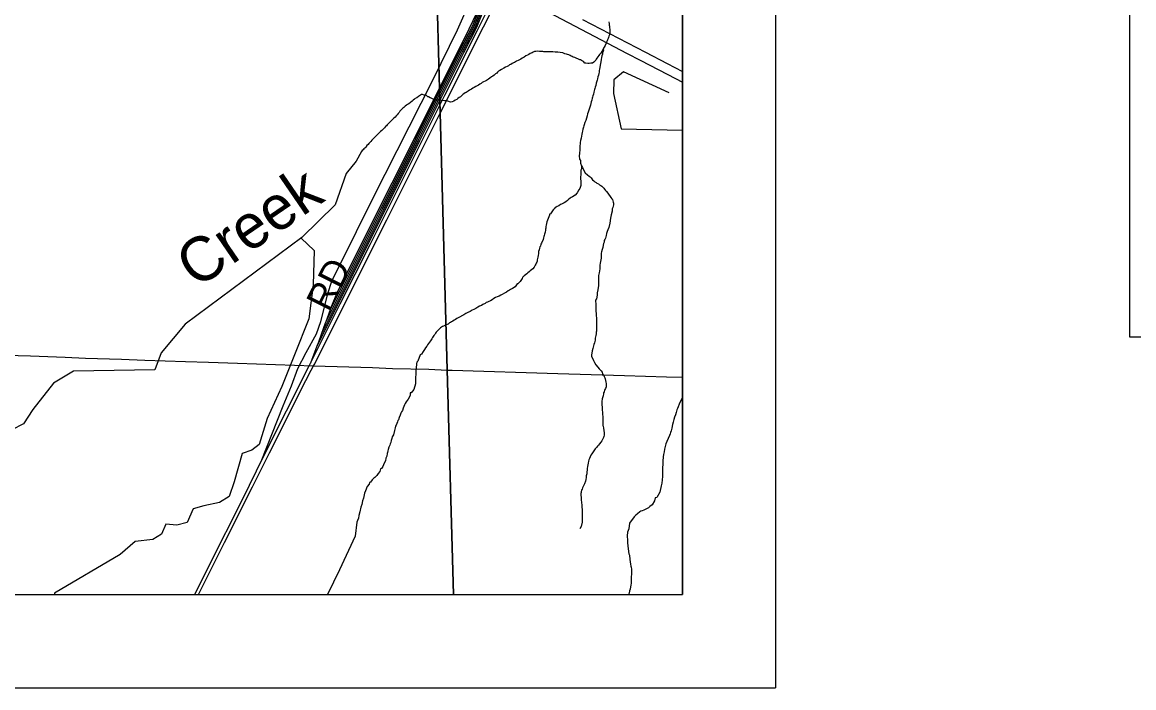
# Model space of a CAD drawing. Extents: x 0 to 34, y 0 to 22.
# Drawn here: x 8.192 to 9.384, y 14 to 14.713 of the extents above; entities that cross this region are included whole.
import ezdxf

# ---------------------------------------------------------------- set-up
doc = ezdxf.new("R2010")
doc.units = 0
for name, color, linetype in [('GM_X_Corporation', 7, 'Continuous'), ('GM_X_County_Road', 7, 'Continuous'), ('GM_X_Minor_Lake', 7, 'Continuous'), ('GM_X_Minor_River', 7, 'Continuous'), ('GM_X_Minor_River_Text', 7, 'Continuous'), ('GM_X_Rail_Line', 7, 'Continuous'), ('GM_X_State_Route', 7, 'Continuous'), ('GM_X_Township_Road', 7, 'Continuous'), ('GM_X_Township_Road_Text', 7, 'Continuous'), ('SH_Data', 7, 'Continuous'), ('SH_Text', 7, 'Continuous')]:
    doc.layers.add(name, color=color, linetype=linetype)

msp = doc.modelspace()

# ---------------------------------------------------------------- linework, layer by layer
at = {"layer": 'GM_X_Corporation'}
for points in [[(6.0569, 14.1), (8.9, 14.1), (8.9, 16.1098)], [(6.0569, 14.1), (8.6547, 14.1), (8.6478, 14.3407), (8.6402, 14.616), (8.6355, 14.7871)]]:
    msp.add_lwpolyline(points, dxfattribs=at)
msp.add_lwpolyline([(8.6547, 14.1), (8.9, 14.1), (8.9, 15.5863), (8.7413, 15.4116), (8.7436, 15.3274), (8.729, 15.3285), (8.729, 15.1734), (8.6216, 15.1758), (8.6351, 14.7989), (8.6355, 14.7871), (8.6402, 14.616), (8.6478, 14.3407)], close=True, dxfattribs=at)
at = {"layer": 'GM_X_County_Road'}
for points in [[(8.0028, 14.3618), (8.0502, 14.3603), (8.1046, 14.3586), (8.1606, 14.3568), (8.201, 14.3555), (8.2382, 14.3542), (8.26, 14.3533), (8.2988, 14.3521), (8.3237, 14.3511), (8.3672, 14.3496), (8.392, 14.3487), (8.4231, 14.3477), (8.5046, 14.345)], [(8.5046, 14.345), (8.5676, 14.343), (8.5893, 14.3422), (8.6282, 14.3412), (8.6479, 14.3404)], [(8.6479, 14.3404), (8.6531, 14.3402), (8.7665, 14.3368), (8.838, 14.3345), (8.883, 14.3332), (8.9, 14.3326)]]:
    msp.add_lwpolyline(points, dxfattribs=at)
at = {"layer": 'GM_X_Minor_Lake'}
for points in [[(8.8858, 14.6373), (8.8367, 14.6598), (8.8264, 14.6513), (8.826, 14.6366)], [(8.826, 14.6366), (8.8342, 14.5987), (8.9, 14.5974)]]:
    msp.add_lwpolyline(points, dxfattribs=at)
at = {"layer": 'GM_X_Minor_River'}
for points in [[(8.8212, 14.7135), (8.8214, 14.7114), (8.8216, 14.7099), (8.8217, 14.7089), (8.8219, 14.7072), (8.8221, 14.7057), (8.8221, 14.7044), (8.8221, 14.7029), (8.8221, 14.7006), (8.8217, 14.6994), (8.8213, 14.6981), (8.8207, 14.6966), (8.8203, 14.6956), (8.8198, 14.6943), (8.8194, 14.6932), (8.8188, 14.6918), (8.8182, 14.6905), (8.8171, 14.688), (8.8163, 14.6865), (8.8155, 14.6852), (8.8148, 14.6835), (8.8138, 14.6818), (8.8125, 14.6799), (8.8113, 14.6784), (8.8104, 14.6774), (8.8092, 14.6761), (8.8082, 14.6746), (8.8077, 14.6734), (8.8071, 14.6723), (8.8061, 14.6713), (8.805, 14.6702), (8.8035, 14.6691), (8.8017, 14.6691), (8.8, 14.6689), (8.7987, 14.6689), (8.7964, 14.6691), (8.7953, 14.6693)], [(8.8151, 14.6842), (8.8155, 14.6833), (8.8151, 14.682), (8.8144, 14.6804), (8.8142, 14.6789), (8.8136, 14.677), (8.8132, 14.6751), (8.8128, 14.6732), (8.8126, 14.6707), (8.8122, 14.6688), (8.8112, 14.6629), (8.8108, 14.6612), (8.8106, 14.6597), (8.8103, 14.6582), (8.8099, 14.6563), (8.8093, 14.6544), (8.8089, 14.6525), (8.8085, 14.651), (8.8077, 14.6479), (8.8072, 14.6453), (8.8066, 14.6434), (8.8062, 14.6422), (8.8058, 14.6411), (8.8054, 14.6394), (8.805, 14.638), (8.8046, 14.6361), (8.8041, 14.6342), (8.8037, 14.6329), (8.8033, 14.6318), (8.8029, 14.6297), (8.8023, 14.6278), (8.8017, 14.6261), (8.8013, 14.6242), (8.8006, 14.6219), (8.7998, 14.619), (8.799, 14.6166), (8.7984, 14.6149), (8.7979, 14.6128), (8.7971, 14.6103), (8.7963, 14.6078), (8.7955, 14.6055), (8.7948, 14.6031), (8.7942, 14.6021), (8.794, 14.6006), (8.7934, 14.5985), (8.7928, 14.5964), (8.7924, 14.5949), (8.7922, 14.5932), (8.7917, 14.5909), (8.7913, 14.5888), (8.7909, 14.5865), (8.7905, 14.5843), (8.7903, 14.5824), (8.7901, 14.581), (8.7901, 14.5793), (8.7899, 14.5782), (8.7899, 14.5768), (8.7899, 14.5753), (8.7897, 14.574), (8.7897, 14.5725), (8.7895, 14.57), (8.7898, 14.5664), (8.7906, 14.5648), (8.7906, 14.5622), (8.7919, 14.5593), (8.793, 14.5574), (8.7934, 14.5565), (8.7959, 14.5517), (8.7983, 14.5494), (8.8002, 14.548), (8.8012, 14.5473), (8.8021, 14.5463), (8.8029, 14.5454), (8.8038, 14.5442), (8.805, 14.5431), (8.8061, 14.5421), (8.8074, 14.5413), (8.8084, 14.5406), (8.8099, 14.5398), (8.8112, 14.5388), (8.8124, 14.5383), (8.8137, 14.5373), (8.8146, 14.5365), (8.8156, 14.5354), (8.8165, 14.5343), (8.8177, 14.5329), (8.8186, 14.5318), (8.8201, 14.53), (8.8233, 14.5253), (8.8245, 14.5239), (8.825, 14.523), (8.8254, 14.5218), (8.8258, 14.5203), (8.8262, 14.5192), (8.8262, 14.5173), (8.8254, 14.5144), (8.8248, 14.5131), (8.8246, 14.5108), (8.8238, 14.5068), (8.8229, 14.503), (8.8221, 14.4977)], [(8.7953, 14.6693), (8.7938, 14.671), (8.792, 14.672), (8.7909, 14.6726), (8.79, 14.6728), (8.7879, 14.6737), (8.7869, 14.6743), (8.7846, 14.6753), (8.7829, 14.6758), (8.7818, 14.6764), (8.7806, 14.6768), (8.7797, 14.6774), (8.7782, 14.678), (8.7768, 14.6784), (8.7757, 14.6787), (8.7738, 14.6793), (8.7719, 14.6801), (8.769, 14.6805), (8.7666, 14.6809), (8.7637, 14.6811), (8.7611, 14.6813), (8.759, 14.6813), (8.7571, 14.6813), (8.7542, 14.6813), (8.7532, 14.6813), (8.7513, 14.6815), (8.7502, 14.6817), (8.7492, 14.6817), (8.7481, 14.6817), (8.7468, 14.6818), (8.7449, 14.682), (8.743, 14.6818), (8.7414, 14.6816), (8.7401, 14.681), (8.7388, 14.6803), (8.7369, 14.6795), (8.7353, 14.6786), (8.7338, 14.6778), (8.7323, 14.6769), (8.7302, 14.6756), (8.7283, 14.6744), (8.7267, 14.6735), (8.7252, 14.6727), (8.7239, 14.6722), (8.7222, 14.6712), (8.721, 14.6707), (8.7199, 14.6699), (8.7189, 14.6695), (8.7174, 14.6688), (8.7159, 14.6678), (8.7147, 14.6673), (8.7136, 14.6665), (8.712, 14.6658), (8.7103, 14.665), (8.7086, 14.6637), (8.7061, 14.6624), (8.7044, 14.6612), (8.7029, 14.6605), (8.7019, 14.6595), (8.701, 14.6586), (8.6998, 14.6576), (8.6983, 14.6565), (8.6968, 14.6554), (8.6954, 14.6544), (8.6937, 14.6531), (8.692, 14.6522), (8.6899, 14.6508), (8.6855, 14.6484), (8.6842, 14.6474), (8.6828, 14.6467), (8.6813, 14.6457), (8.68, 14.645), (8.6784, 14.6441), (8.6769, 14.6431), (8.6754, 14.6424), (8.6738, 14.6414), (8.6725, 14.6408), (8.6716, 14.6401), (8.6704, 14.6393), (8.6691, 14.6386), (8.6681, 14.6378), (8.6672, 14.6373), (8.6658, 14.6363), (8.6647, 14.6356), (8.6635, 14.6344), (8.6622, 14.6333), (8.6607, 14.6323), (8.6593, 14.6314), (8.658, 14.6303), (8.6565, 14.6295), (8.6549, 14.6286), (8.653, 14.6278), (8.6515, 14.6274), (8.6486, 14.6284), (8.6466, 14.6288), (8.6448, 14.629), (8.6433, 14.6292), (8.6414, 14.6292), (8.6401, 14.6294), (8.6389, 14.6294), (8.6374, 14.6294)], [(8.6374, 14.6294), (8.6363, 14.6296), (8.6349, 14.6298), (8.6336, 14.6304), (8.6327, 14.6306), (8.6308, 14.6316), (8.6294, 14.6319), (8.6279, 14.6331), (8.627, 14.6333), (8.6256, 14.6344), (8.6241, 14.6348), (8.6232, 14.635), (8.6213, 14.6356), (8.6201, 14.6358), (8.6192, 14.635), (8.6171, 14.6335), (8.6152, 14.6322), (8.6136, 14.6313), (8.6127, 14.6305), (8.6115, 14.6296), (8.6102, 14.6284), (8.6085, 14.6271), (8.6066, 14.6258), (8.6052, 14.6248), (8.6041, 14.6241), (8.6029, 14.6231), (8.6014, 14.6216), (8.6004, 14.6209), (8.5985, 14.6192), (8.5972, 14.6177), (8.5962, 14.6165), (8.5953, 14.6152), (8.5943, 14.6139), (8.5932, 14.6127), (8.592, 14.6114), (8.5907, 14.6103), (8.5867, 14.6065), (8.5855, 14.6053), (8.5844, 14.6042), (8.5834, 14.6033), (8.5826, 14.6021), (8.5817, 14.6012), (8.5805, 14.5998), (8.5794, 14.5987), (8.5779, 14.5972), (8.5765, 14.5959), (8.575, 14.5945), (8.5736, 14.5932), (8.5721, 14.5917), (8.5706, 14.5902), (8.5691, 14.5889), (8.5679, 14.5875), (8.567, 14.5866), (8.5658, 14.5853), (8.5647, 14.5839), (8.5639, 14.583), (8.5631, 14.5819), (8.5618, 14.5809), (8.5606, 14.5792), (8.5595, 14.5781), (8.5583, 14.5773), (8.5578, 14.5764), (8.5568, 14.5756), (8.556, 14.5747), (8.5501, 14.5643)], [(8.5501, 14.5643), (8.5396, 14.551), (8.5277, 14.5175), (8.4921, 14.4824), (8.367, 14.3894), (8.3411, 14.3588), (8.3343, 14.3406), (8.2473, 14.3391), (8.2256, 14.3264), (8.2035, 14.298), (8.1937, 14.2829), (8.1809, 14.2763), (8.162, 14.2711), (8.1454, 14.2659), (8.1321, 14.2584), (8.0886, 14.2167), (8.0331, 14.1532), (8.015, 14.1401), (7.9961, 14.1351), (7.9774, 14.1297), (7.9494, 14.1)], [(8.792, 14.5591), (8.7917, 14.5559), (8.7911, 14.5544), (8.7911, 14.5521), (8.7911, 14.5492), (8.7909, 14.5477), (8.791, 14.5403), (8.791, 14.538), (8.7899, 14.535), (8.7891, 14.5334), (8.7872, 14.5304), (8.7849, 14.5276), (8.7822, 14.5261), (8.7809, 14.5253), (8.7797, 14.5246), (8.778, 14.523), (8.7767, 14.5219), (8.775, 14.5208), (8.7734, 14.5196), (8.7717, 14.5189), (8.7704, 14.5181), (8.7694, 14.5176), (8.7675, 14.5162), (8.7658, 14.5155), (8.7646, 14.5149), (8.7637, 14.5144), (8.7624, 14.5132), (8.7616, 14.5119), (8.7602, 14.5098), (8.7585, 14.5079), (8.7576, 14.5074), (8.7574, 14.5062), (8.7568, 14.5045), (8.756, 14.5028), (8.7552, 14.5011), (8.7547, 14.4992), (8.7543, 14.4973), (8.7539, 14.4958), (8.7537, 14.4942), (8.7535, 14.4925), (8.7533, 14.4912), (8.7531, 14.4901), (8.7529, 14.4883), (8.7523, 14.4859), (8.7519, 14.4845), (8.7515, 14.4834), (8.7512, 14.4821), (8.7506, 14.4804), (8.7488, 14.4764), (8.7483, 14.4752), (8.7477, 14.4733), (8.7471, 14.4724), (8.7469, 14.4709), (8.7463, 14.4693), (8.7459, 14.4674), (8.7456, 14.4652), (8.7454, 14.4631), (8.745, 14.4612), (8.7446, 14.4598), (8.7444, 14.4585), (8.7442, 14.4572), (8.7438, 14.456), (8.7434, 14.4549), (8.743, 14.4538), (8.7423, 14.4526), (8.7411, 14.4505), (8.7398, 14.449), (8.7382, 14.4477), (8.7369, 14.4466), (8.7356, 14.4456), (8.7342, 14.4445), (8.7331, 14.4435), (8.7317, 14.4424), (8.7304, 14.4415), (8.7294, 14.4403), (8.7285, 14.4399), (8.7283, 14.4386), (8.726, 14.4352), (8.7237, 14.4329), (8.7227, 14.4327), (8.7206, 14.4297), (8.7178, 14.4278), (8.7157, 14.4267), (8.7145, 14.4261), (8.7132, 14.4252), (8.7113, 14.424), (8.7094, 14.4227), (8.7067, 14.4214), (8.7052, 14.4207), (8.7035, 14.4197), (8.7015, 14.419), (8.6998, 14.418), (8.6979, 14.4169), (8.696, 14.4158), (8.6941, 14.4146), (8.6924, 14.4139), (8.691, 14.4133), (8.6897, 14.4126), (8.6884, 14.4116)], [(8.8221, 14.4977), (8.8211, 14.4933), (8.8201, 14.4906), (8.8194, 14.4889), (8.8188, 14.4868), (8.8182, 14.4846), (8.8174, 14.4817), (8.8167, 14.4802), (8.8163, 14.4791), (8.8161, 14.4775), (8.8155, 14.476), (8.8151, 14.4743), (8.8147, 14.4718), (8.8139, 14.4694), (8.8134, 14.4669), (8.8128, 14.4656), (8.8128, 14.4604), (8.812, 14.4549), (8.8116, 14.4526), (8.8114, 14.4488), (8.8108, 14.4444), (8.8102, 14.4416), (8.8102, 14.4395), (8.8102, 14.4351), (8.8101, 14.4325), (8.8101, 14.4311), (8.8095, 14.4264), (8.8088, 14.4233), (8.8086, 14.4207), (8.8078, 14.4167), (8.807, 14.4152), (8.8072, 14.4102), (8.8072, 14.4058), (8.8073, 14.4035), (8.8077, 14.4009), (8.8079, 14.3938), (8.8079, 14.3917), (8.808, 14.3904), (8.808, 14.3895), (8.808, 14.3872), (8.808, 14.3855), (8.8078, 14.3839), (8.8078, 14.383), (8.8078, 14.382), (8.8076, 14.3809), (8.8074, 14.3792), (8.8072, 14.3775), (8.807, 14.3759), (8.8066, 14.3744), (8.8064, 14.3725), (8.8058, 14.3695), (8.8051, 14.3676), (8.8041, 14.3634), (8.8031, 14.3609), (8.8027, 14.3564), (8.8025, 14.3554), (8.8046, 14.3505), (8.8057, 14.3484), (8.8073, 14.3459), (8.8092, 14.3436), (8.8109, 14.3417), (8.812, 14.3405), (8.8128, 14.3394), (8.8139, 14.338), (8.8144, 14.3363), (8.8154, 14.3352), (8.8162, 14.3336), (8.8167, 14.3321), (8.8173, 14.331), (8.8177, 14.3293), (8.818, 14.3275), (8.8184, 14.326), (8.8184, 14.3241), (8.8182, 14.3224), (8.8176, 14.3207), (8.8168, 14.3194), (8.8165, 14.3184), (8.8161, 14.3171), (8.8155, 14.3161), (8.8153, 14.315), (8.8149, 14.3129), (8.8143, 14.3108), (8.8139, 14.3097), (8.8137, 14.3068), (8.8137, 14.3045), (8.8137, 14.3028), (8.8139, 14.3009), (8.8139, 14.2992), (8.8141, 14.2973), (8.8143, 14.2954), (8.8144, 14.2929), (8.8146, 14.2906), (8.8146, 14.2884), (8.8146, 14.2866), (8.8146, 14.2844), (8.8146, 14.2826), (8.8148, 14.2811), (8.8149, 14.2802), (8.8153, 14.2783), (8.8162, 14.2731), (8.8162, 14.272)], [(8.4914, 14.4818), (8.5053, 14.4686), (8.5042, 14.4317), (8.4996, 14.3954), (8.4841, 14.3567), (8.4705, 14.3228), (8.4547, 14.2885), (8.4463, 14.2608), (8.4383, 14.2546), (8.4281, 14.251), (8.4196, 14.2205), (8.4139, 14.2049), (8.4036, 14.1985), (8.387, 14.1949), (8.3754, 14.1917), (8.369, 14.1771), (8.358, 14.1743), (8.346, 14.1754), (8.3417, 14.1646), (8.3322, 14.1588), (8.3133, 14.1566), (8.2972, 14.1429), (8.2269, 14.1012), (8.2268, 14.1)], [(8.6884, 14.4116), (8.6861, 14.4107), (8.6846, 14.4097), (8.6826, 14.4088), (8.6807, 14.4077), (8.6786, 14.4065), (8.6765, 14.4054), (8.6746, 14.4044), (8.6723, 14.4033), (8.67, 14.402), (8.6678, 14.4009), (8.6655, 14.3997), (8.6597, 14.3965), (8.6582, 14.3956), (8.6567, 14.3946), (8.6553, 14.3937), (8.654, 14.3929), (8.6525, 14.392), (8.6515, 14.3914), (8.6504, 14.3909), (8.649, 14.3897), (8.6468, 14.389), (8.6452, 14.388), (8.6439, 14.3875), (8.6427, 14.3869), (8.6418, 14.3864), (8.6408, 14.3858), (8.6391, 14.3841), (8.6382, 14.3831), (8.6366, 14.3818), (8.6361, 14.3809), (8.6353, 14.3799), (8.6345, 14.3784), (8.6336, 14.3773), (8.6328, 14.3763), (8.632, 14.3752), (8.6313, 14.3737), (8.6299, 14.3718), (8.6288, 14.3702), (8.6278, 14.3687), (8.6267, 14.3674), (8.6259, 14.3659), (8.6247, 14.3642), (8.6234, 14.3623), (8.6221, 14.3602), (8.6203, 14.3575), (8.619, 14.3566), (8.6186, 14.3555), (8.6178, 14.3539), (8.6163, 14.3499), (8.6153, 14.349), (8.6149, 14.3471), (8.6145, 14.3425), (8.6143, 14.3402), (8.6141, 14.3361), (8.6139, 14.3324), (8.6137, 14.3296), (8.6137, 14.3267), (8.6139, 14.3258), (8.612, 14.3195), (8.6093, 14.3161), (8.6083, 14.3159), (8.6081, 14.3133), (8.606, 14.3091), (8.6039, 14.3064), (8.6029, 14.3047), (8.6022, 14.303), (8.6014, 14.3015), (8.6008, 14.2996), (8.5999, 14.2971), (8.5989, 14.2958), (8.5981, 14.2941), (8.5974, 14.292), (8.5964, 14.2897), (8.5956, 14.2872), (8.5949, 14.2863), (8.5947, 14.285), (8.5933, 14.2812), (8.5924, 14.2802), (8.5922, 14.2785), (8.5916, 14.277), (8.5914, 14.2755), (8.5902, 14.2709), (8.5889, 14.269), (8.5883, 14.2669), (8.5879, 14.265), (8.5873, 14.2629), (8.5866, 14.2614), (8.5862, 14.2599), (8.5854, 14.2576), (8.5846, 14.2553), (8.5842, 14.2538), (8.5838, 14.2521), (8.5835, 14.251), (8.5831, 14.2481), (8.5821, 14.246), (8.5817, 14.2432), (8.5804, 14.2407), (8.5788, 14.2371), (8.5775, 14.2348), (8.5765, 14.2344)], [(8.9, 14.3112), (8.8991, 14.3088), (8.8977, 14.3064), (8.8967, 14.3037), (8.8956, 14.3011), (8.8948, 14.2993), (8.8942, 14.2976), (8.8935, 14.295), (8.8927, 14.2925), (8.8917, 14.29), (8.891, 14.2874), (8.8902, 14.2845), (8.8894, 14.2822), (8.8886, 14.2781), (8.888, 14.2752), (8.8873, 14.2735), (8.8869, 14.272), (8.8863, 14.2703), (8.8834, 14.2638), (8.8823, 14.2613), (8.8815, 14.2585), (8.8807, 14.2558)], [(8.8162, 14.272), (8.816, 14.2708), (8.8157, 14.2693), (8.8153, 14.268), (8.8145, 14.2661), (8.8135, 14.2644), (8.8124, 14.2631), (8.8112, 14.2615), (8.8099, 14.26), (8.8089, 14.2589), (8.8082, 14.2579), (8.8074, 14.257), (8.8065, 14.2559), (8.8057, 14.2549), (8.8051, 14.254), (8.8043, 14.2526), (8.803, 14.2507), (8.802, 14.2492), (8.8011, 14.2475), (8.8003, 14.2456), (8.7997, 14.2441), (8.7993, 14.2426), (8.799, 14.2407), (8.7986, 14.239), (8.7984, 14.2372), (8.798, 14.235), (8.7978, 14.2331), (8.7976, 14.2312), (8.7974, 14.2293), (8.797, 14.2272), (8.7968, 14.2253), (8.7966, 14.2232), (8.796, 14.2213), (8.795, 14.2186), (8.7943, 14.2171), (8.7935, 14.2156), (8.7929, 14.2142), (8.7925, 14.2129), (8.792, 14.2118), (8.7916, 14.2104), (8.7914, 14.2091), (8.7912, 14.2082), (8.7915, 14.2019), (8.7919, 14.1977), (8.7921, 14.1965), (8.7923, 14.195), (8.7924, 14.1897), (8.7926, 14.1863), (8.7926, 14.1844), (8.7926, 14.1825), (8.7926, 14.1802), (8.7924, 14.1785), (8.7924, 14.1773), (8.7914, 14.1728), (8.7901, 14.1704)], [(8.8807, 14.2558), (8.8803, 14.2526), (8.8797, 14.2499), (8.8795, 14.2473), (8.8791, 14.2429), (8.8791, 14.2406), (8.8789, 14.2387), (8.8787, 14.2364), (8.8787, 14.2342), (8.8787, 14.2322), (8.8787, 14.2262), (8.8781, 14.2193), (8.8773, 14.2163), (8.8757, 14.2094), (8.8727, 14.2039), (8.8709, 14.2035), (8.87, 14.2003), (8.8675, 14.1961), (8.8652, 14.1943), (8.8635, 14.1927), (8.8608, 14.1912), (8.8585, 14.1903), (8.8568, 14.1895), (8.8556, 14.1892), (8.8543, 14.1884), (8.852, 14.1865), (8.8501, 14.1848), (8.8482, 14.1831), (8.8434, 14.1765), (8.8424, 14.1704), (8.8413, 14.1668), (8.8409, 14.1626), (8.841, 14.1577), (8.8412, 14.1554), (8.8417, 14.1487), (8.8427, 14.1434), (8.8432, 14.142), (8.8438, 14.1373), (8.8443, 14.1325), (8.8449, 14.1302), (8.8451, 14.1293), (8.8453, 14.127), (8.8454, 14.1245), (8.8454, 14.1217), (8.8452, 14.1188), (8.8452, 14.1169), (8.8452, 14.1148), (8.845, 14.1121), (8.8448, 14.1099), (8.8444, 14.108), (8.844, 14.1057), (8.8434, 14.1038), (8.8429, 14.1015), (8.8423, 14.1)], [(8.5765, 14.2344), (8.5756, 14.2316), (8.574, 14.2297), (8.5723, 14.2274), (8.5704, 14.2253), (8.569, 14.2246), (8.5675, 14.2229), (8.5656, 14.2204), (8.5646, 14.2198), (8.5643, 14.2183), (8.5622, 14.2157), (8.5604, 14.2109), (8.5591, 14.2085), (8.5581, 14.2033), (8.5569, 14.2003), (8.5563, 14.1965), (8.5552, 14.1936), (8.5542, 14.1885), (8.5532, 14.1845), (8.5527, 14.1818), (8.5517, 14.1792), (8.5511, 14.1775), (8.549, 14.1624)], [(8.549, 14.1624), (8.5322, 14.1262), (8.5194, 14.1)]]:
    msp.add_lwpolyline(points, dxfattribs=at)
at = {"layer": 'GM_X_Rail_Line'}
for p, q in [((8.5131, 14.379), (8.5174, 14.391)), ((8.5016, 14.3481), (8.5085, 14.3664))]:
    msp.add_line(p, q, dxfattribs=at)
for points in [[(8.5085, 14.3664), (8.5814, 14.5116), (8.6185, 14.5863), (8.6657, 14.6806), (8.6797, 14.7076), (8.6914, 14.7378), (8.7103, 14.7891), (8.73, 14.8406), (8.7602, 14.924), (8.7885, 14.9973), (8.8128, 15.0611), (8.8181, 15.0775), (8.8214, 15.0915), (8.8212, 15.1107)], [(8.5131, 14.379), (8.58, 14.5123), (8.6171, 14.587), (8.6643, 14.6813), (8.6783, 14.7082), (8.6899, 14.7384), (8.7088, 14.7897), (8.7285, 14.8411), (8.7588, 14.9245), (8.7871, 14.9978), (8.8114, 15.0616), (8.8166, 15.0779), (8.8198, 15.0917), (8.8198, 15.1)], [(8.5174, 14.391), (8.5786, 14.513), (8.6157, 14.5877), (8.6629, 14.682), (8.6768, 14.7089), (8.6884, 14.7389), (8.7073, 14.7902), (8.7271, 14.8417), (8.7573, 14.925), (8.7856, 14.9984), (8.8099, 15.0621), (8.8151, 15.0783), (8.8183, 15.0918), (8.8183, 15.0953)], [(8.5228, 14.4053), (8.5243, 14.4092), (8.5302, 14.4243), (8.5888, 14.5411), (8.6486, 14.6599), (8.6715, 14.706), (8.6798, 14.724), (8.7068, 14.7985), (8.7297, 14.8587), (8.7643, 14.9511), (8.8012, 15.0489), (8.8157, 15.0877)], [(8.5228, 14.4053), (8.5772, 14.5137), (8.6143, 14.5883), (8.6615, 14.6827), (8.6754, 14.7095), (8.687, 14.7395), (8.7059, 14.7908), (8.7256, 14.8422), (8.7559, 14.9256), (8.7842, 14.9989), (8.8084, 15.0626), (8.8136, 15.0788), (8.8157, 15.0877)], [(8.3773, 14.1), (8.3935, 14.1324), (8.428, 14.2011), (8.4513, 14.2485), (8.5, 14.345), (8.5332, 14.4112), (8.5651, 14.4749), (8.6454, 14.6348), (8.6799, 14.7037), (8.7054, 14.755)], [(8.6723, 14.7359), (8.6586, 14.7045), (8.6325, 14.6515), (8.5682, 14.5246), (8.5322, 14.4523), (8.524, 14.4363), (8.5191, 14.421), (8.512, 14.3921), (8.5074, 14.379), (8.4964, 14.3589), (8.4873, 14.3418), (8.4804, 14.3232), (8.4715, 14.3018), (8.4482, 14.242)], [(8.5174, 14.391), (8.5179, 14.3924), (8.5228, 14.4053)], [(8.5085, 14.3664), (8.5102, 14.3707), (8.5131, 14.379)]]:
    msp.add_lwpolyline(points, dxfattribs=at)
at = {"layer": 'GM_X_State_Route'}
for points in [[(8.6356, 14.7868), (8.642, 14.7835), (8.6572, 14.7756), (8.686, 14.7603), (8.7074, 14.7492), (8.7233, 14.741), (8.7564, 14.7237), (8.7985, 14.7017), (8.8408, 14.6797), (8.8548, 14.6724), (8.8843, 14.657), (8.9, 14.6488)], [(8.7929, 14.7161), (8.8218, 14.701), (8.8603, 14.6809), (8.8838, 14.6688), (8.9, 14.6603)]]:
    msp.add_lwpolyline(points, dxfattribs=at)
at = {"layer": 'GM_X_Township_Road'}
msp.add_line((8.636, 14.6071), (8.6403, 14.6157), dxfattribs=at)
for points in [[(8.6403, 14.6157), (8.6868, 14.7083), (8.7074, 14.7492), (8.7085, 14.7513), (8.712, 14.7585), (8.7167, 14.768), (8.7179, 14.7702)], [(8.5046, 14.345), (8.5058, 14.3471), (8.51, 14.3554), (8.5831, 14.5013), (8.597, 14.5291), (8.6311, 14.5972), (8.636, 14.6071)], [(8.3813, 14.1), (8.396, 14.1293), (8.4091, 14.1558), (8.4392, 14.2154), (8.4572, 14.2516), (8.4718, 14.2807), (8.4907, 14.3182), (8.502, 14.3404), (8.5046, 14.345)]]:
    msp.add_lwpolyline(points, dxfattribs=at)
at = {"layer": 'SH_Data'}
for p, q in [((9, 21), (9, 14)), ((9, 21), (9, 14)), ((8.9, 20.9), (8.9, 14.1)), ((8.9, 20.9), (8.9, 14.1)), ((2.1, 14.1), (8.9, 14.1)), ((2.1, 14.1), (8.9, 14.1)), ((2, 14), (9, 14)), ((2, 14), (9, 14))]:
    msp.add_line(p, q, dxfattribs=at)
at = {"layer": 'SH_Text'}
msp.add_lwpolyline([(9.3797, 15.2243), (11.1496, 15.2243), (11.1496, 14.3756), (9.3797, 14.3756)], close=True, dxfattribs=at)

# ---------------------------------------------------------------- texts
at = {"layer": 'GM_X_Minor_River_Text'}
msp.add_text('Creek', height=0.04738, rotation=34.3977, dxfattribs=at).set_placement((8.3788, 14.4268))
at = {"layer": 'GM_X_Township_Road_Text'}
msp.add_text('RD', height=0.02841, rotation=63.4358, dxfattribs=at).set_placement((8.521, 14.4016))

doc.saveas('drawing.dxf')
